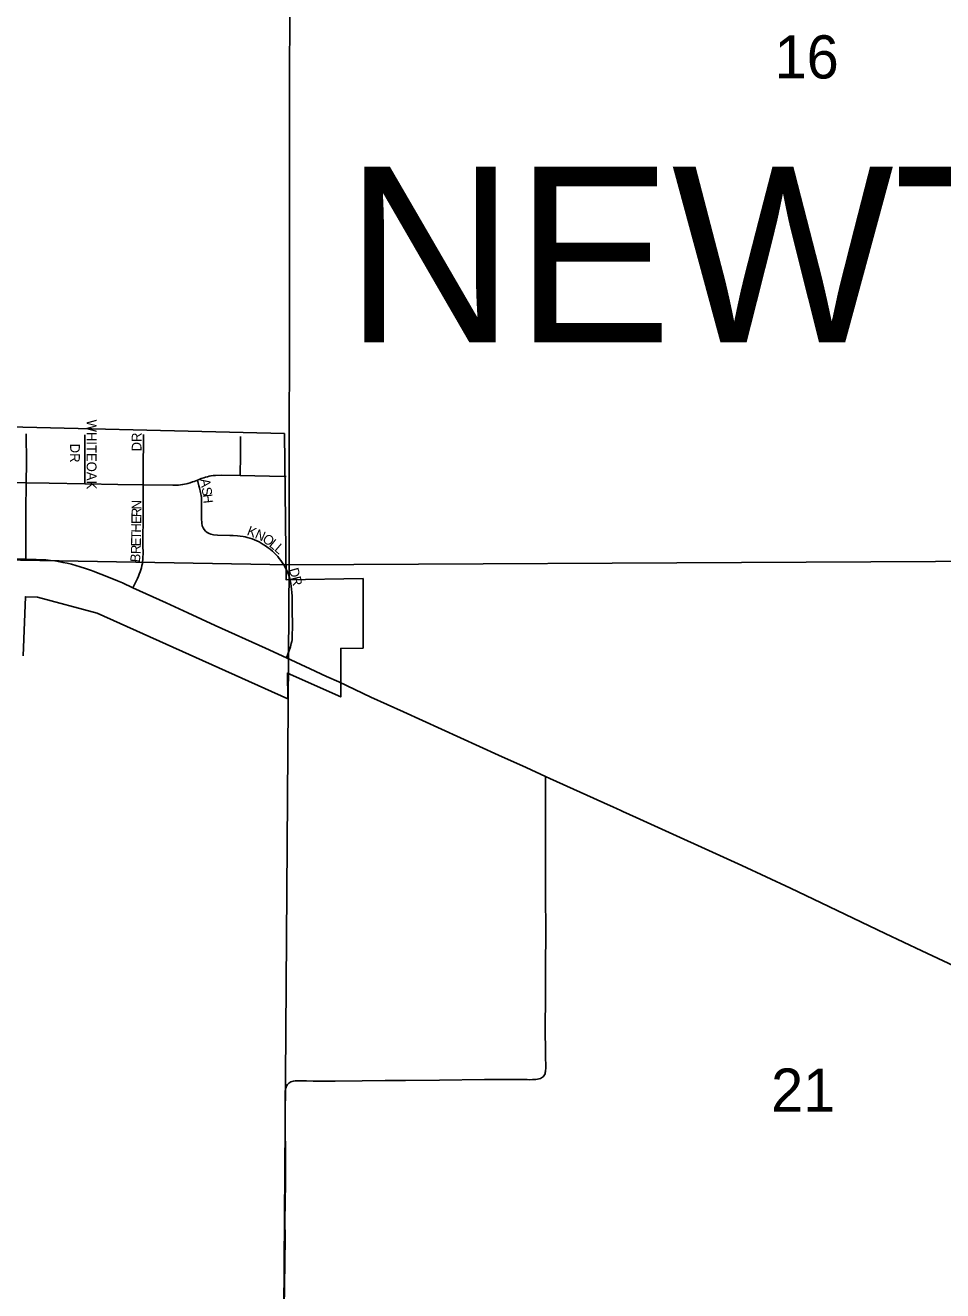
# Model space of a CAD drawing. Extents: x 0 to 680, y 0 to 440.
# Drawn here: x 361.07 to 376.75, y 335.45 to 357.09 of the extents above; entities that cross this region are included whole.
import ezdxf

# ---------------------------------------------------------------- set-up
doc = ezdxf.new("R2010")
doc.units = 0
for name, color, linetype in [('GM_X_City_Street', 7, 'Continuous'), ('GM_X_City_Street_Text', 7, 'Continuous'), ('GM_X_Corporation', 7, 'Continuous'), ('GM_X_Section', 7, 'Continuous'), ('GM_X_Section_Text', 7, 'Continuous'), ('GM_X_State_Route', 7, 'Continuous'), ('GM_X_Township_Road', 7, 'Continuous'), ('GM_X_Township_Text', 7, 'Continuous')]:
    doc.layers.add(name, color=color, linetype=linetype)

msp = doc.modelspace()

# ---------------------------------------------------------------- linework, layer by layer
at = {"layer": 'GM_X_City_Street'}
for points in [[(361.085, 349.267), (361.087, 349.613), (361.086, 350.105)], [(362.087, 349.249), (362.087, 349.344), (362.089, 349.881), (362.087, 350.084)], [(363.083, 349.231), (363.084, 349.446), (363.089, 350.093)], [(364.739, 349.389), (364.742, 349.506), (364.745, 349.627), (364.749, 350.055)], [(364.01, 349.31), (364.042, 349.323), (364.077, 349.336), (364.118, 349.352), (364.15, 349.361), (364.181, 349.37), (364.211, 349.379), (364.245, 349.386), (364.28, 349.391), (364.321, 349.392), (364.419, 349.394), (364.739, 349.389)], [(364.739, 349.389), (365.241, 349.38), (365.525, 349.372)], [(360.134, 349.28), (360.611, 349.275), (361.085, 349.267)], [(361.08, 347.96), (361.079, 348.072), (361.079, 348.181), (361.081, 348.597), (361.081, 348.881), (361.084, 349.167), (361.085, 349.267)], [(361.085, 349.267), (361.476, 349.26), (362.087, 349.249)], [(362.087, 349.249), (362.651, 349.238), (363.083, 349.231)], [(362.907, 347.471), (362.963, 347.583), (362.985, 347.628), (363.001, 347.669), (363.015, 347.703), (363.03, 347.742), (363.045, 347.779), (363.055, 347.812), (363.063, 347.849), (363.07, 347.884), (363.073, 347.917), (363.075, 347.955), (363.077, 347.991), (363.081, 348.056), (363.08, 348.201), (363.081, 348.759), (363.082, 349.08), (363.083, 349.231)], [(363.083, 349.231), (363.59, 349.222), (363.652, 349.225), (363.688, 349.227), (363.72, 349.23), (363.757, 349.235), (363.79, 349.242), (363.822, 349.248), (363.849, 349.256), (363.886, 349.267), (363.925, 349.28), (363.954, 349.289), (363.982, 349.3), (364.01, 349.31)], [(365.532, 346.275), (365.6, 346.462), (365.609, 346.49), (365.615, 346.519), (365.622, 346.552), (365.627, 346.579), (365.63, 346.608), (365.63, 346.638), (365.633, 346.823), (365.63, 347.097), (365.628, 347.327), (365.624, 347.39), (365.62, 347.446), (365.613, 347.5), (365.607, 347.543), (365.597, 347.585), (365.588, 347.627), (365.577, 347.662), (365.565, 347.698), (365.549, 347.736), (365.531, 347.777), (365.508, 347.82), (365.485, 347.863), (365.459, 347.904), (365.438, 347.935), (365.41, 347.971), (365.385, 348.003), (365.354, 348.035), (365.325, 348.065), (365.291, 348.096), (365.253, 348.13), (365.218, 348.156), (365.175, 348.189), (365.135, 348.213), (365.102, 348.234), (365.063, 348.255), (365.025, 348.274), (364.984, 348.291), (364.945, 348.307), (364.908, 348.319), (364.863, 348.333), (364.827, 348.341), (364.79, 348.349), (364.741, 348.355), (364.694, 348.361), (364.622, 348.365), (364.563, 348.367), (364.354, 348.37), (364.287, 348.377), (364.242, 348.387), (364.209, 348.4), (364.179, 348.418), (364.151, 348.44), (364.127, 348.466), (364.107, 348.496), (364.093, 348.528), (364.084, 348.574), (364.081, 348.653), (364.082, 348.97), (364.078, 349.01), (364.075, 349.045), (364.069, 349.075), (364.064, 349.099), (364.058, 349.13), (364.053, 349.15), (364.045, 349.178), (364.035, 349.214), (364.01, 349.31)]]:
    msp.add_lwpolyline(points, dxfattribs=at)
at = {"layer": 'GM_X_Corporation'}
msp.add_lwpolyline([(361.031, 346.306), (361.07, 347.316), (361.277, 347.312), (362.3, 347.039), (365.553, 345.573), (365.547, 346.012), (366.46, 345.605), (366.46, 346.433), (366.841, 346.439), (366.841, 347.628), (365.528, 347.605), (365.497, 350.107), (359.846, 350.244)], dxfattribs=at)
at = {"layer": 'GM_X_Section'}
for points in [[(365.595, 365.614), (365.579, 347.864), (347.875, 348.173), (347.963, 365.875)], [(383.359, 365.631), (383.25, 347.956), (365.579, 347.864), (365.595, 365.614)], [(347.875, 348.173), (365.579, 347.864), (365.453, 330.324), (347.782, 330.291)], [(365.579, 347.864), (383.25, 347.956), (383.211, 330.374), (365.453, 330.324)]]:
    msp.add_lwpolyline(points, close=True, dxfattribs=at)
at = {"layer": 'GM_X_State_Route'}
for points in [[(360.852, 347.966), (361.08, 347.96), (361.257, 347.955), (361.343, 347.95), (361.42, 347.946), (361.498, 347.937), (361.571, 347.929), (361.634, 347.918), (361.711, 347.905), (361.787, 347.889), (361.86, 347.873), (361.931, 347.852), (362.006, 347.831), (362.1, 347.8), (362.182, 347.772), (362.245, 347.748), (362.317, 347.721), (362.407, 347.687), (362.476, 347.66), (362.549, 347.631), (362.644, 347.59), (362.73, 347.553), (362.907, 347.471), (363.476, 347.211), (363.845, 347.045), (364.316, 346.825), (365.172, 346.436), (365.532, 346.275)], [(365.532, 346.275), (365.939, 346.087), (366.216, 345.956), (366.426, 345.861)], [(366.426, 345.861), (366.975, 345.603), (367.534, 345.351), (368.181, 345.055), (369.157, 344.61), (369.627, 344.399), (369.961, 344.246), (370.035, 344.212), (371.07, 343.745), (371.112, 343.726), (371.184, 343.692), (371.237, 343.668), (371.29, 343.643), (371.329, 343.625), (371.569, 343.516), (373.314, 342.725), (374.146, 342.334), (374.67, 342.085), (375.766, 341.56), (376.39, 341.265), (376.934, 341.008)]]:
    msp.add_lwpolyline(points, dxfattribs=at)
at = {"layer": 'GM_X_Township_Road'}
msp.add_lwpolyline([(365.494, 335.16), (365.499, 335.532), (365.51, 336.354), (365.506, 336.649), (365.513, 337.295), (365.513, 337.777), (365.511, 338.248), (365.511, 338.675), (365.51, 338.808), (365.512, 338.868), (365.514, 338.893), (365.52, 338.915), (365.527, 338.934), (365.534, 338.95), (365.541, 338.963), (365.549, 338.977), (365.561, 338.992), (365.575, 339.004), (365.589, 339.014), (365.604, 339.023), (365.627, 339.032), (365.651, 339.038), (365.682, 339.041), (365.734, 339.041), (365.875, 339.04), (365.991, 339.037), (366.363, 339.039), (366.823, 339.044), (367.217, 339.047), (367.567, 339.049), (368.148, 339.053), (368.914, 339.064), (369.648, 339.063), (369.693, 339.062), (369.737, 339.063), (369.767, 339.064), (369.793, 339.065), (369.82, 339.068), (369.846, 339.074), (369.876, 339.084), (369.893, 339.092), (369.906, 339.102), (369.918, 339.113), (369.932, 339.128), (369.943, 339.144), (369.951, 339.163), (369.955, 339.184), (369.959, 339.203), (369.961, 339.224), (369.962, 339.247), (369.957, 339.5), (369.955, 339.96), (369.959, 340.453), (369.957, 341.033), (369.964, 341.548), (369.956, 342.27), (369.959, 342.577), (369.961, 343.048), (369.961, 343.398), (369.961, 343.989), (369.961, 344.246)], dxfattribs=at)

# ---------------------------------------------------------------- texts
at = {"layer": 'GM_X_City_Street_Text'}
for s, height, rotation, p in [('WHITEOAK', 0.1669, 270, (362.119, 350.345)), ('DR', 0.1669, 90, (363.055, 349.802)), ('DR', 0.1669, 270, (361.835, 349.934)), ('A', 0.167, 279.1641, (364.057, 349.324)), ('S', 0.167, 279.1523, (364.08, 349.179)), ('N', 0.167, 89.1831, (363.052, 348.809)), ('H', 0.167, 276.6154, (364.098, 349.065)), ('E', 0.167, 89.1871, (363.049, 348.559)), ('R', 0.167, 89.1879, (363.05, 348.677)), ('H', 0.167, 89.1831, (363.046, 348.413)), ('K', 0.167, 339.1037, (364.844, 348.378)), ('E', 0.167, 89.1871, (363.043, 348.178)), ('T', 0.167, 89.1871, (363.045, 348.295)), ('N', 0.167, 336.8875, (364.98, 348.326)), ('O', 0.167, 324.1638, (365.107, 348.273)), ('L', 0.167, 320.3204, (365.223, 348.189)), ('R', 0.167, 88.6291, (363.04, 348.044)), ('L', 0.167, 319.4669, (365.313, 348.114)), ('B', 0.167, 84.4658, (363.026, 347.899)), ('D', 0.167, 286.109, (365.569, 347.785)), ('R', 0.167, 283.3824, (365.609, 347.646))]:
    msp.add_text(s, height=height, rotation=rotation, dxfattribs=at).set_placement(p)
at = {"layer": 'GM_X_Section_Text'}
for s, p in [('16', (373.873, 356.177)), ('21', (373.814, 338.515))]:
    msp.add_text(s, height=0.7377, rotation=0, dxfattribs=at).set_placement(p)
at = {"layer": 'GM_X_Township_Text'}
msp.add_text('NEWTON', height=3.0041, rotation=0, dxfattribs=at).set_placement((366.536, 351.664))

doc.saveas('drawing.dxf')
